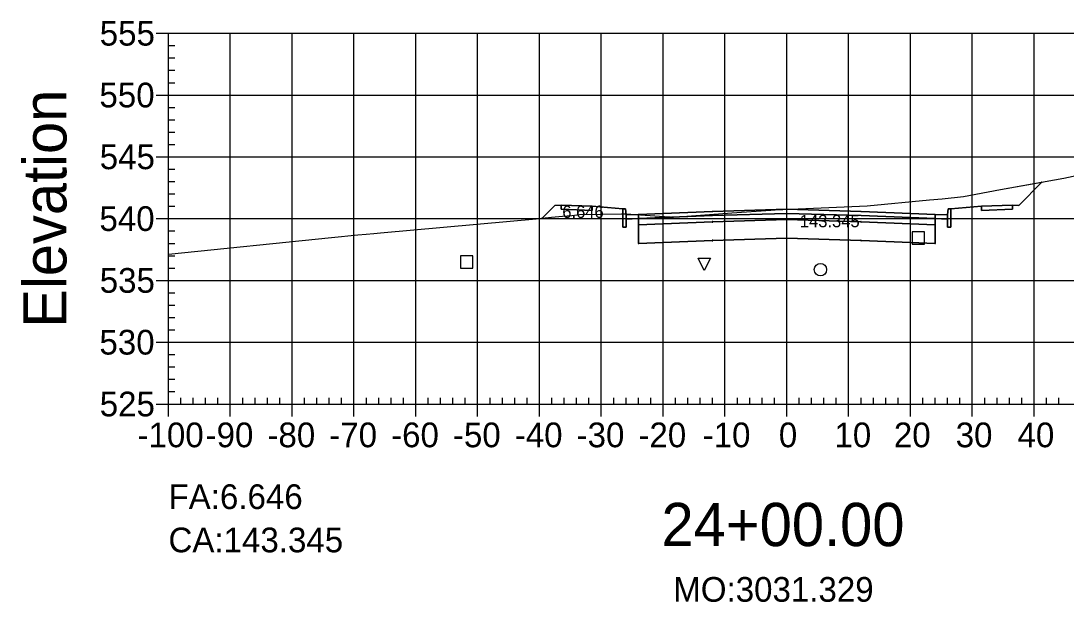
# Model space of a CAD drawing. Extents: x 704834 to 709892, y 372981 to 377533.
# Drawn here: x 705738 to 705907, y 373770.8 to 373864.8 of the extents above; entities that cross this region are included whole.
import ezdxf

# ---------------------------------------------------------------- set-up
doc = ezdxf.new("R2010")
doc.units = 0
for name, color, linetype in [('1', 7, 'Continuous'), ('10', 7, 'Continuous'), ('13', 7, 'Continuous'), ('14', 7, 'Continuous'), ('4', 7, 'Continuous'), ('57', 7, 'Continuous'), ('59', 7, 'Continuous'), ('60', 7, 'Continuous'), ('Default_Xsect', 7, 'Continuous'), ('Existing', 7, 'Continuous')]:
    doc.layers.add(name, color=color, linetype=linetype)

msp = doc.modelspace()

# ---------------------------------------------------------------- linework, layer by layer
for points in [[(705899.37, 373834.97), (705903.1, 373838.7)], [(705824.37, 373834.97), (705822.29, 373832.88)], [(705825.37, 373835.01), (705824.37, 373834.97)], [(705835.37, 373834.41), (705830.37, 373834.81)], [(705888.37, 373834.41), (705893.37, 373834.81)], [(705898.37, 373835.01), (705899.37, 373834.97)]]:
    msp.add_lwpolyline(points)
for points in [[(705830.37, 373834.81), (705825.37, 373835.01), (705825.37, 373834.34), (705830.37, 373834.14)], [(705835.87, 373833.41), (705835.79, 373834.41), (705835.37, 373834.41), (705835.37, 373831.41), (705835.87, 373831.41)], [(705861.87, 373833.66), (705873.87, 373833.3), (705885.87, 373832.82), (705885.87, 373833.49), (705873.87, 373833.97), (705861.87, 373834.33), (705849.87, 373833.97), (705837.87, 373833.49), (705837.87, 373832.82), (705849.87, 373833.3)], [(705861.87, 373832.66), (705873.87, 373832.3), (705885.87, 373831.82), (705885.87, 373832.82), (705873.87, 373833.3), (705861.87, 373833.66), (705849.87, 373833.3), (705837.87, 373832.82), (705837.87, 373831.82), (705849.87, 373832.3)], [(705861.82, 373833.61), (705861.92, 373833.61), (705861.92, 373833.71), (705861.82, 373833.71)], [(705887.87, 373831.41), (705888.37, 373831.41), (705888.37, 373834.41), (705887.96, 373834.41), (705887.87, 373833.41)], [(705893.37, 373834.14), (705898.37, 373834.34), (705898.37, 373835.01), (705893.37, 373834.81)], [(705837.87, 373833.49), (705835.87, 373833.41), (705835.87, 373832.74), (705837.87, 373832.82)], [(705861.87, 373829.66), (705873.87, 373829.3), (705885.87, 373828.82), (705885.87, 373831.82), (705873.87, 373832.3), (705861.87, 373832.66), (705849.87, 373832.3), (705837.87, 373831.82), (705837.87, 373828.82), (705849.87, 373829.3)], [(705849.82, 373832.25), (705849.92, 373832.25), (705849.92, 373832.35), (705849.82, 373832.35)], [(705861.82, 373832.61), (705861.92, 373832.61), (705861.92, 373832.71), (705861.82, 373832.71)], [(705873.82, 373832.25), (705873.92, 373832.25), (705873.92, 373832.35), (705873.82, 373832.35)], [(705885.87, 373832.82), (705887.87, 373832.74), (705887.87, 373833.41), (705885.87, 373833.49)], [(705837.82, 373831.77), (705837.92, 373831.77), (705837.92, 373831.87), (705837.82, 373831.87)], [(705885.82, 373831.77), (705885.92, 373831.77), (705885.92, 373831.87), (705885.82, 373831.87)], [(705837.82, 373828.77), (705837.92, 373828.77), (705837.92, 373828.87), (705837.82, 373828.87)], [(705849.82, 373829.25), (705849.92, 373829.25), (705849.92, 373829.35), (705849.82, 373829.35)], [(705861.82, 373829.61), (705861.92, 373829.61), (705861.92, 373829.71), (705861.82, 373829.71)], [(705873.82, 373829.25), (705873.92, 373829.25), (705873.92, 373829.35), (705873.82, 373829.35)], [(705885.82, 373828.77), (705885.92, 373828.77), (705885.92, 373828.87), (705885.82, 373828.87)]]:
    msp.add_lwpolyline(points, close=True)
at = {"layer": '1'}
for points in [[(705835.37, 373833.62), (705835.91, 373833.62), (705842.83, 373833.11), (705843.07, 373833.09), (705843.26, 373833.07), (705843.39, 373833.06), (705843.54, 373833.06), (705852.96, 373833.75), (705859.29, 373834.21), (705859.97, 373834.23), (705874.88, 373834.9), (705884.95, 373835.84), (705887, 373836), (705890.44, 373836.42), (705896.41, 373837.51), (705903.1, 373838.7), (705899.37, 373834.97), (705898.37, 373835.01), (705898.37, 373834.34), (705893.37, 373834.14), (705893.37, 373834.81), (705888.37, 373834.41), (705888.37, 373831.41), (705887.87, 373831.41), (705887.87, 373832.74), (705885.87, 373832.82), (705885.87, 373831.82), (705885.87, 373828.82), (705873.87, 373829.3), (705861.87, 373829.66), (705849.87, 373829.3), (705837.87, 373828.82), (705837.87, 373831.82), (705837.87, 373832.82), (705835.87, 373832.74), (705835.87, 373831.41), (705835.37, 373831.41)], [(705822.29, 373832.88), (705823.83, 373833.03), (705825.59, 373833.2), (705827.12, 373833.35), (705828.36, 373833.48), (705835.11, 373833.59), (705835.35, 373833.62), (705835.37, 373833.62), (705835.37, 373834.41), (705830.37, 373834.81), (705830.37, 373834.14), (705825.37, 373834.34), (705825.37, 373835.01), (705824.37, 373834.97)], [(705848.53, 373824.42), (705847.53, 373826.42), (705849.53, 373826.42)]]:
    msp.add_lwpolyline(points, close=True, dxfattribs=at)
at = {"layer": '10'}
msp.add_lwpolyline([(705809.08, 373824.78), (705811.08, 373824.78), (705811.08, 373826.78), (705809.08, 373826.78)], close=True, dxfattribs=at)
at = {"layer": '13'}
msp.add_circle((705867.31, 373824.56), 1, dxfattribs=at)
at = {"layer": '14'}
for points in [[(705903.1, 373838.7), (705903.1, 373838.75), (705903.1, 373838.7), (705903.05, 373838.7), (705903.1, 373838.7), (705903.1, 373838.65), (705903.1, 373838.7), (705903.15, 373838.7)], [(705849.87, 373833.97), (705849.87, 373834.02), (705849.87, 373833.97), (705849.82, 373833.97), (705849.87, 373833.97), (705849.87, 373833.92), (705849.87, 373833.97), (705849.92, 373833.97)], [(705861.87, 373834.33), (705861.87, 373834.38), (705861.87, 373834.33), (705861.82, 373834.33), (705861.87, 373834.33), (705861.87, 373834.28), (705861.87, 373834.33), (705861.92, 373834.33)], [(705873.87, 373833.97), (705873.87, 373834.02), (705873.87, 373833.97), (705873.82, 373833.97), (705873.87, 373833.97), (705873.87, 373833.92), (705873.87, 373833.97), (705873.92, 373833.97)], [(705822.29, 373832.88), (705822.29, 373832.93), (705822.29, 373832.88), (705822.24, 373832.88), (705822.29, 373832.88), (705822.29, 373832.83), (705822.29, 373832.88), (705822.34, 373832.88)], [(705837.87, 373833.49), (705837.87, 373833.54), (705837.87, 373833.49), (705837.82, 373833.49), (705837.87, 373833.49), (705837.87, 373833.44), (705837.87, 373833.49), (705837.92, 373833.49)], [(705885.87, 373833.49), (705885.87, 373833.54), (705885.87, 373833.49), (705885.82, 373833.49), (705885.87, 373833.49), (705885.87, 373833.44), (705885.87, 373833.49), (705885.92, 373833.49)]]:
    msp.add_lwpolyline(points, dxfattribs=at)
at = {"layer": '4'}
msp.add_lwpolyline([(705882.13, 373828.67), (705884.13, 373828.67), (705884.13, 373830.67), (705882.13, 373830.67)], close=True, dxfattribs=at)
at = {"layer": '57'}
for p, q in [((705759.87, 373862.82), (705761.87, 373862.82)), ((705761.87, 373862.82), (705961.87, 373862.82)), ((705761.87, 373802.82), (705761.87, 373862.82)), ((705761.87, 373802.82), (705761.87, 373862.82)), ((705771.87, 373802.82), (705771.87, 373862.82)), ((705781.87, 373802.82), (705781.87, 373862.82)), ((705791.87, 373802.82), (705791.87, 373862.82)), ((705801.87, 373802.82), (705801.87, 373862.82)), ((705811.87, 373802.82), (705811.87, 373862.82)), ((705821.87, 373802.82), (705821.87, 373862.82)), ((705831.87, 373802.82), (705831.87, 373862.82)), ((705841.87, 373802.82), (705841.87, 373862.82)), ((705851.87, 373802.82), (705851.87, 373862.82)), ((705861.87, 373802.82), (705861.87, 373862.82)), ((705871.87, 373802.82), (705871.87, 373862.82)), ((705881.87, 373802.82), (705881.87, 373862.82)), ((705891.87, 373802.82), (705891.87, 373862.82)), ((705901.87, 373802.82), (705901.87, 373862.82)), ((705761.87, 373860.82), (705762.87, 373860.82)), ((705761.87, 373858.82), (705762.87, 373858.82)), ((705761.87, 373856.82), (705762.87, 373856.82)), ((705761.87, 373854.82), (705762.87, 373854.82)), ((705759.87, 373852.82), (705761.87, 373852.82)), ((705761.87, 373852.82), (705961.87, 373852.82)), ((705761.87, 373850.82), (705762.87, 373850.82)), ((705761.87, 373848.82), (705762.87, 373848.82)), ((705761.87, 373846.82), (705762.87, 373846.82)), ((705761.87, 373844.82), (705762.87, 373844.82)), ((705759.87, 373842.82), (705761.87, 373842.82)), ((705761.87, 373842.82), (705961.87, 373842.82)), ((705761.87, 373840.82), (705762.87, 373840.82)), ((705761.87, 373838.82), (705762.87, 373838.82)), ((705761.87, 373836.82), (705762.87, 373836.82)), ((705761.87, 373834.82), (705762.87, 373834.82)), ((705759.87, 373832.82), (705761.87, 373832.82)), ((705761.87, 373832.82), (705961.87, 373832.82)), ((705761.87, 373830.82), (705762.87, 373830.82)), ((705761.87, 373828.82), (705762.87, 373828.82)), ((705761.87, 373826.82), (705762.87, 373826.82)), ((705761.87, 373824.82), (705762.87, 373824.82)), ((705759.87, 373822.82), (705761.87, 373822.82)), ((705761.87, 373822.82), (705961.87, 373822.82)), ((705761.87, 373820.82), (705762.87, 373820.82)), ((705761.87, 373818.82), (705762.87, 373818.82)), ((705761.87, 373816.82), (705762.87, 373816.82)), ((705761.87, 373814.82), (705762.87, 373814.82)), ((705759.87, 373812.82), (705761.87, 373812.82)), ((705761.87, 373812.82), (705961.87, 373812.82)), ((705761.87, 373810.82), (705762.87, 373810.82)), ((705761.87, 373808.82), (705762.87, 373808.82)), ((705761.87, 373806.82), (705762.87, 373806.82)), ((705761.87, 373804.82), (705762.87, 373804.82)), ((705763.87, 373802.82), (705763.87, 373803.82)), ((705765.87, 373802.82), (705765.87, 373803.82)), ((705767.87, 373802.82), (705767.87, 373803.82)), ((705769.87, 373802.82), (705769.87, 373803.82)), ((705773.87, 373802.82), (705773.87, 373803.82)), ((705775.87, 373802.82), (705775.87, 373803.82)), ((705777.87, 373802.82), (705777.87, 373803.82)), ((705779.87, 373802.82), (705779.87, 373803.82)), ((705783.87, 373802.82), (705783.87, 373803.82)), ((705785.87, 373802.82), (705785.87, 373803.82)), ((705787.87, 373802.82), (705787.87, 373803.82)), ((705789.87, 373802.82), (705789.87, 373803.82)), ((705793.87, 373802.82), (705793.87, 373803.82)), ((705795.87, 373802.82), (705795.87, 373803.82)), ((705797.87, 373802.82), (705797.87, 373803.82)), ((705799.87, 373802.82), (705799.87, 373803.82)), ((705803.87, 373802.82), (705803.87, 373803.82)), ((705805.87, 373802.82), (705805.87, 373803.82)), ((705807.87, 373802.82), (705807.87, 373803.82)), ((705809.87, 373802.82), (705809.87, 373803.82)), ((705813.87, 373802.82), (705813.87, 373803.82)), ((705815.87, 373802.82), (705815.87, 373803.82)), ((705817.87, 373802.82), (705817.87, 373803.82)), ((705819.87, 373802.82), (705819.87, 373803.82)), ((705823.87, 373802.82), (705823.87, 373803.82)), ((705825.87, 373802.82), (705825.87, 373803.82)), ((705827.87, 373802.82), (705827.87, 373803.82)), ((705829.87, 373802.82), (705829.87, 373803.82)), ((705833.87, 373802.82), (705833.87, 373803.82)), ((705835.87, 373802.82), (705835.87, 373803.82)), ((705837.87, 373802.82), (705837.87, 373803.82)), ((705839.87, 373802.82), (705839.87, 373803.82)), ((705843.87, 373802.82), (705843.87, 373803.82)), ((705845.87, 373802.82), (705845.87, 373803.82)), ((705847.87, 373802.82), (705847.87, 373803.82)), ((705849.87, 373802.82), (705849.87, 373803.82)), ((705853.87, 373802.82), (705853.87, 373803.82)), ((705855.87, 373802.82), (705855.87, 373803.82)), ((705857.87, 373802.82), (705857.87, 373803.82)), ((705859.87, 373802.82), (705859.87, 373803.82)), ((705863.87, 373802.82), (705863.87, 373803.82)), ((705865.87, 373802.82), (705865.87, 373803.82)), ((705867.87, 373802.82), (705867.87, 373803.82)), ((705869.87, 373802.82), (705869.87, 373803.82)), ((705873.87, 373802.82), (705873.87, 373803.82)), ((705875.87, 373802.82), (705875.87, 373803.82)), ((705877.87, 373802.82), (705877.87, 373803.82)), ((705879.87, 373802.82), (705879.87, 373803.82)), ((705883.87, 373802.82), (705883.87, 373803.82)), ((705885.87, 373802.82), (705885.87, 373803.82)), ((705887.87, 373802.82), (705887.87, 373803.82)), ((705889.87, 373802.82), (705889.87, 373803.82)), ((705893.87, 373802.82), (705893.87, 373803.82)), ((705895.87, 373802.82), (705895.87, 373803.82)), ((705897.87, 373802.82), (705897.87, 373803.82)), ((705899.87, 373802.82), (705899.87, 373803.82)), ((705903.87, 373802.82), (705903.87, 373803.82)), ((705905.87, 373802.82), (705905.87, 373803.82)), ((705759.87, 373802.82), (705761.87, 373802.82)), ((705761.87, 373802.82), (705961.87, 373802.82)), ((705761.87, 373802.82), (705961.87, 373802.82)), ((705761.87, 373800.82), (705761.87, 373802.82)), ((705771.87, 373800.82), (705771.87, 373802.82)), ((705781.87, 373800.82), (705781.87, 373802.82)), ((705791.87, 373800.82), (705791.87, 373802.82)), ((705801.87, 373800.82), (705801.87, 373802.82)), ((705811.87, 373800.82), (705811.87, 373802.82)), ((705821.87, 373800.82), (705821.87, 373802.82)), ((705831.87, 373800.82), (705831.87, 373802.82)), ((705841.87, 373800.82), (705841.87, 373802.82)), ((705851.87, 373800.82), (705851.87, 373802.82)), ((705861.87, 373800.82), (705861.87, 373802.82)), ((705871.87, 373800.82), (705871.87, 373802.82)), ((705881.87, 373800.82), (705881.87, 373802.82)), ((705891.87, 373800.82), (705891.87, 373802.82)), ((705901.87, 373800.82), (705901.87, 373802.82))]:
    msp.add_line(p, q, dxfattribs=at)
at = {"layer": 'Default_Xsect'}
msp.add_lwpolyline([(705822.29, 373832.88), (705824.37, 373834.97), (705825.37, 373835.01), (705830.37, 373834.81), (705835.37, 373834.41), (705835.79, 373834.41), (705835.87, 373833.41), (705837.87, 373833.49), (705849.87, 373833.97), (705861.87, 373834.33), (705873.87, 373833.97), (705885.87, 373833.49), (705887.87, 373833.41), (705887.96, 373834.41), (705888.37, 373834.41), (705893.37, 373834.81), (705898.37, 373835.01), (705899.37, 373834.97), (705903.1, 373838.7)], dxfattribs=at)
at = {"layer": 'Existing'}
msp.add_lwpolyline([(705761.87, 373827.09), (705788.23, 373829.74), (705792.51, 373830.2), (705793.82, 373830.31), (705795.08, 373830.42), (705796.14, 373830.52), (705821.92, 373832.85), (705823.83, 373833.03), (705825.59, 373833.2), (705827.12, 373833.35), (705828.36, 373833.48), (705835.11, 373833.59), (705835.35, 373833.62), (705835.91, 373833.62), (705842.83, 373833.11), (705843.07, 373833.09), (705843.26, 373833.07), (705843.39, 373833.06), (705843.54, 373833.06), (705852.96, 373833.75), (705859.29, 373834.21), (705859.97, 373834.23), (705874.88, 373834.9), (705884.95, 373835.84), (705887, 373836), (705890.44, 373836.42), (705896.41, 373837.51), (705906.69, 373839.34), (705923.68, 373843.04)], dxfattribs=at)

# ---------------------------------------------------------------- texts
msp.add_text('CA:143.345', height=4).set_placement((705761.87, 373778.82))
at = {"layer": '1'}
msp.add_text('24+00.00', height=7, dxfattribs=at).set_placement((705841.6, 373779.82))
at = {"layer": '14'}
for p in [(705825.34, 373834.96), (705825.34, 373834.29), (705830.34, 373834.09), (705893.34, 373834.09), (705898.34, 373834.96), (705898.34, 373834.29)]:
    msp.add_text('+', height=0.1, dxfattribs=at).set_placement(p)
at = {"layer": '57'}
for s, p in [('555', (705750.75, 373860.82)), ('550', (705750.7, 373850.82)), ('545', (705750.75, 373840.82)), ('540', (705750.7, 373830.82)), ('535', (705750.75, 373820.82)), ('530', (705750.7, 373810.82)), ('525', (705750.75, 373800.82)), ('-100', (705756.86, 373795.82)), ('-90', (705767.87, 373795.82)), ('-80', (705777.87, 373795.82)), ('-70', (705787.87, 373795.82)), ('-60', (705797.87, 373795.82)), ('-50', (705807.87, 373795.82)), ('-40', (705817.87, 373795.82)), ('-30', (705827.87, 373795.82)), ('-20', (705837.87, 373795.82)), ('-10', (705848.26, 373795.82)), ('0', (705860.58, 373795.82)), ('10', (705869.57, 373795.82)), ('20', (705879.18, 373795.82)), ('30', (705889.18, 373795.82)), ('40', (705899.18, 373795.82))]:
    msp.add_text(s, height=4, dxfattribs=at).set_placement(p)
at = {"layer": '59'}
for s, height, p in [('6.646', 2, (705825.56, 373832.93)), ('143.345', 2, (705863.98, 373831.43)), ('FA:6.646', 4, (705761.87, 373785.82)), ('MO:3031.329', 4, (705843.5, 373770.82))]:
    msp.add_text(s, height=height, dxfattribs=at).set_placement(p)
at = {"layer": '60'}
msp.add_text('Elevation', height=7, rotation=90, dxfattribs=at).set_placement((705745.37, 373815.18))

doc.saveas('drawing.dxf')
